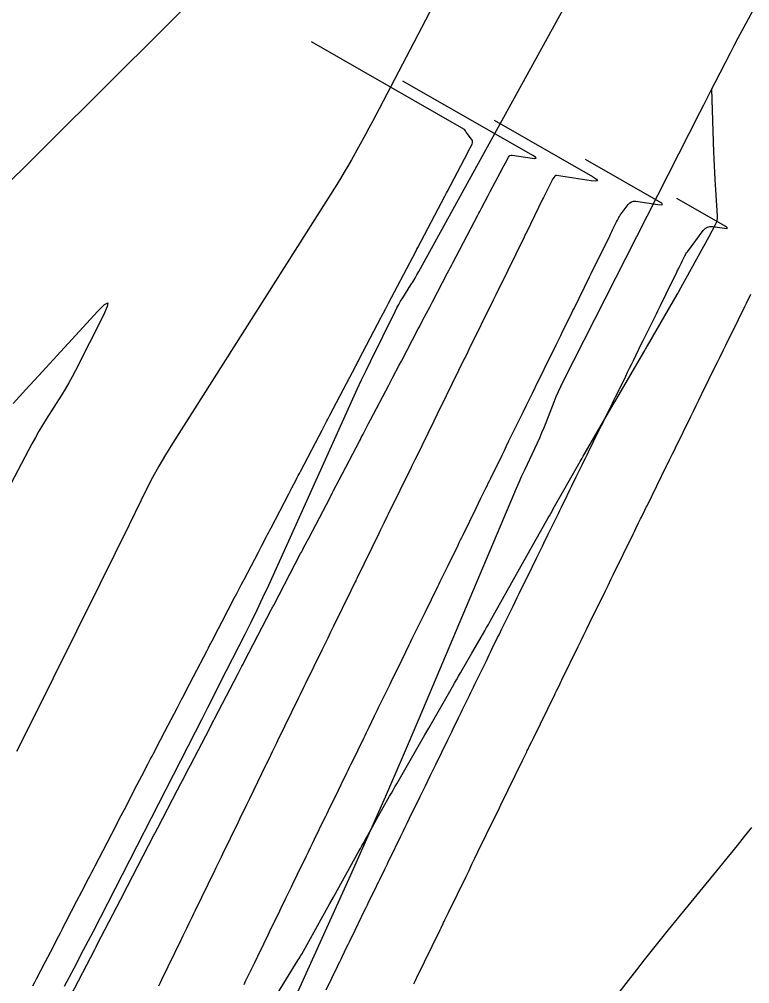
# Model space of a CAD drawing. Extents: x 1005228 to 1008882, y 1883389 to 1885754.
# Drawn here: x 1008487.3 to 1008544.7, y 1885172.3 to 1885248.1 of the extents above; entities that cross this region are included whole.
import ezdxf

# ---------------------------------------------------------------- set-up
doc = ezdxf.new("R2010")
doc.units = 0
for name, color, linetype in [('ATDIMS', 7, 'Continuous'), ('C-ANNO-NOTE', 7, 'Continuous'), ('S_BRIDGE', 7, 'Continuous'), ('TSOBSTACLE', 7, 'Continuous')]:
    doc.layers.add(name, color=color, linetype=linetype)

msp = doc.modelspace()

# ---------------------------------------------------------------- linework, layer by layer
at = {"layer": 'ATDIMS'}
for points in [[(1008488.418, 1885172.183), (1008488.555, 1885172.446), (1008488.691, 1885172.71), (1008489.374, 1885174.028), (1008489.784, 1885174.819), (1008490.423, 1885176.052), (1008490.576, 1885176.346), (1008490.728, 1885176.639), (1008490.88, 1885176.933), (1008491.032, 1885177.226), (1008491.871, 1885178.844), (1008492.26, 1885179.595), (1008492.779, 1885180.595), (1008492.909, 1885180.845), (1008493.039, 1885181.095), (1008493.168, 1885181.345), (1008493.298, 1885181.596), (1008494.243, 1885183.416), (1008494.612, 1885184.127), (1008495.104, 1885185.076), (1008495.227, 1885185.314), (1008495.351, 1885185.551), (1008495.474, 1885185.788), (1008495.597, 1885186.025), (1008496.616, 1885187.986), (1008496.966, 1885188.659), (1008497.442, 1885189.576), (1008497.554, 1885189.791), (1008497.665, 1885190.005), (1008497.777, 1885190.22), (1008497.888, 1885190.434), (1008498.446, 1885191.506), (1008498.781, 1885192.149), (1008499.772, 1885194.054), (1008499.877, 1885194.256), (1008499.983, 1885194.458), (1008500.088, 1885194.66), (1008500.193, 1885194.862), (1008500.72, 1885195.873), (1008501.035, 1885196.48), (1008502.103, 1885198.53), (1008502.202, 1885198.72), (1008502.301, 1885198.91), (1008502.4, 1885199.1), (1008502.499, 1885199.29), (1008502.994, 1885200.239), (1008503.291, 1885200.809), (1008504.239, 1885202.629), (1008504.43, 1885202.995), (1008504.621, 1885203.362), (1008504.812, 1885203.729), (1008505.004, 1885204.095), (1008506.132, 1885206.256), (1008506.402, 1885206.775), (1008506.763, 1885207.466), (1008506.854, 1885207.639), (1008506.944, 1885207.812), (1008507.034, 1885207.985), (1008507.125, 1885208.158), (1008508.516, 1885210.82), (1008508.767, 1885211.3), (1008509.102, 1885211.941), (1008509.185, 1885212.101), (1008509.269, 1885212.261), (1008509.353, 1885212.421), (1008509.437, 1885212.582), (1008510.902, 1885215.384), (1008511.133, 1885215.826), (1008511.441, 1885216.415), (1008511.518, 1885216.563), (1008511.595, 1885216.71), (1008511.672, 1885216.857), (1008511.749, 1885217.004), (1008513.311, 1885219.988), (1008513.515, 1885220.378), (1008513.787, 1885220.898), (1008513.855, 1885221.028), (1008513.923, 1885221.158), (1008513.991, 1885221.288), (1008514.059, 1885221.418), (1008515.781, 1885224.701), (1008516.149, 1885225.403), (1008516.254, 1885225.604), (1008516.359, 1885225.804), (1008518.264, 1885229.434), (1008518.515, 1885229.913), (1008518.587, 1885230.049), (1008518.659, 1885230.186), (1008520.779, 1885234.224), (1008520.921, 1885234.494), (1008520.956, 1885234.562), (1008522.578, 1885237.648), (1008522.589, 1885237.669), (1008522.919, 1885238.296), (1008522.959, 1885238.401), (1008522.967, 1885238.504), (1008522.943, 1885238.604), (1008522.887, 1885238.701), (1008522.466, 1885239.261), (1008522.403, 1885239.344), (1008522.341, 1885239.428), (1008522.324, 1885239.447), (1008522.306, 1885239.465), (1008522.286, 1885239.481), (1008522.265, 1885239.495), (1008510.298, 1885246.348)], [(1008506.916, 1885170.422), (1008509.268, 1885174.21), (1008509.337, 1885174.323), (1008509.405, 1885174.437), (1008509.471, 1885174.551), (1008509.537, 1885174.667), (1008511.748, 1885178.643), (1008512.021, 1885179.134), (1008514.036, 1885182.756), (1008514.153, 1885182.967), (1008514.271, 1885183.178), (1008514.389, 1885183.389), (1008514.506, 1885183.6), (1008515.095, 1885184.654), (1008515.448, 1885185.287), (1008516.442, 1885187.067), (1008516.58, 1885187.312), (1008516.718, 1885187.557), (1008516.857, 1885187.802), (1008516.997, 1885188.046), (1008518.904, 1885191.356), (1008519.213, 1885191.891), (1008519.521, 1885192.426), (1008521.393, 1885195.676), (1008521.551, 1885195.95), (1008521.709, 1885196.225), (1008521.866, 1885196.499), (1008522.024, 1885196.773), (1008522.911, 1885198.317), (1008523.342, 1885199.067), (1008523.916, 1885200.067), (1008524.06, 1885200.317), (1008524.202, 1885200.568), (1008524.344, 1885200.819), (1008524.486, 1885201.07), (1008526.653, 1885204.928), (1008528.906, 1885208.937), (1008529.005, 1885209.113), (1008529.103, 1885209.289), (1008529.203, 1885209.465), (1008529.302, 1885209.64), (1008531.407, 1885213.37), (1008531.484, 1885213.507), (1008531.562, 1885213.644), (1008531.641, 1885213.78), (1008531.72, 1885213.916), (1008534.013, 1885217.853), (1008534.21, 1885218.19), (1008536.488, 1885222.099), (1008536.542, 1885222.192), (1008536.596, 1885222.285), (1008536.65, 1885222.379), (1008536.705, 1885222.472), (1008538.746, 1885225.993), (1008539.037, 1885226.494), (1008539.078, 1885226.566), (1008539.119, 1885226.638), (1008539.159, 1885226.71), (1008539.2, 1885226.783), (1008541.55, 1885231.057), (1008542.06, 1885231.985), (1008542.136, 1885232.148), (1008542.186, 1885232.317), (1008542.212, 1885232.492), (1008542.212, 1885232.671), (1008542.023, 1885235.533), (1008541.989, 1885236.071), (1008541.96, 1885236.61), (1008541.936, 1885237.148), (1008541.916, 1885237.687), (1008541.753, 1885242.62)], [(1008518.342, 1885172.321), (1008518.467, 1885172.58), (1008518.53, 1885172.709), (1008518.592, 1885172.838), (1008520.378, 1885176.515), (1008520.481, 1885176.726), (1008520.652, 1885177.078), (1008520.686, 1885177.148), (1008520.721, 1885177.219), (1008520.755, 1885177.289), (1008520.789, 1885177.359), (1008520.965, 1885177.721), (1008521.07, 1885177.937), (1008522.446, 1885180.763), (1008522.681, 1885181.245), (1008522.915, 1885181.726), (1008523.15, 1885182.208), (1008523.384, 1885182.689), (1008524.711, 1885185.415), (1008524.831, 1885185.661), (1008525.07, 1885186.152), (1008525.19, 1885186.398), (1008526.878, 1885189.865), (1008527.006, 1885190.128), (1008527.22, 1885190.567), (1008527.263, 1885190.655), (1008527.305, 1885190.742), (1008527.348, 1885190.83), (1008527.391, 1885190.918), (1008527.611, 1885191.369), (1008527.743, 1885191.638), (1008529.412, 1885195.057), (1008529.459, 1885195.153), (1008529.505, 1885195.248), (1008529.552, 1885195.343), (1008529.599, 1885195.439), (1008529.832, 1885195.916), (1008529.925, 1885196.107), (1008529.972, 1885196.203), (1008531.26, 1885198.837), (1008531.484, 1885199.295), (1008531.708, 1885199.753), (1008531.932, 1885200.211), (1008532.156, 1885200.669), (1008533.396, 1885203.207), (1008533.499, 1885203.417), (1008533.602, 1885203.627), (1008533.859, 1885204.152), (1008534.013, 1885204.468), (1008535.571, 1885207.653), (1008535.679, 1885207.875), (1008535.788, 1885208.097), (1008536.005, 1885208.54), (1008536.059, 1885208.651), (1008536.113, 1885208.762), (1008536.168, 1885208.873), (1008536.222, 1885208.984), (1008536.502, 1885209.554), (1008536.613, 1885209.78), (1008536.669, 1885209.893), (1008538.206, 1885213.026), (1008538.264, 1885213.145), (1008538.323, 1885213.264), (1008538.381, 1885213.383), (1008538.439, 1885213.502), (1008538.673, 1885213.978), (1008538.79, 1885214.216), (1008538.907, 1885214.454), (1008540.106, 1885216.896), (1008540.319, 1885217.331), (1008540.533, 1885217.765), (1008540.746, 1885218.2), (1008540.959, 1885218.634), (1008542.113, 1885220.985), (1008542.239, 1885221.241), (1008542.365, 1885221.498), (1008542.68, 1885222.139), (1008542.806, 1885222.395), (1008542.869, 1885222.523), (1008543.853, 1885224.527), (1008543.945, 1885224.716), (1008544.038, 1885224.905), (1008544.279, 1885225.395), (1008544.317, 1885225.472), (1008544.355, 1885225.549), (1008544.488, 1885225.819), (1008544.833, 1885226.521)]]:
    msp.add_lwpolyline(points, dxfattribs=at)
at = {"layer": 'C-ANNO-NOTE'}
for points in [[(1008425.289, 1885161.721), (1008445.961, 1885187.734), (1008446.81, 1885188.788), (1008447.672, 1885189.831), (1008448.547, 1885190.862), (1008449.435, 1885191.883), (1008453.014, 1885195.945), (1008453.904, 1885196.965), (1008454.783, 1885197.993), (1008455.652, 1885199.03), (1008456.512, 1885200.076), (1008472.358, 1885219.556), (1008473.011, 1885220.362), (1008473.661, 1885221.169), (1008474.309, 1885221.978), (1008474.954, 1885222.789), (1008477.53, 1885226.038), (1008478.185, 1885226.84), (1008478.864, 1885227.622), (1008479.565, 1885228.383), (1008480.289, 1885229.124), (1008503.413, 1885252.104)], [(1008490.901, 1885172.155), (1008491.656, 1885173.568), (1008492.401, 1885174.987), (1008493.136, 1885176.411), (1008501.189, 1885192.142), (1008501.678, 1885193.097), (1008502.166, 1885194.053), (1008502.653, 1885195.01), (1008503.139, 1885195.967), (1008505.083, 1885199.795), (1008505.563, 1885200.755), (1008506.032, 1885201.72), (1008506.491, 1885202.69), (1008506.938, 1885203.665), (1008513.549, 1885218.292), (1008513.892, 1885219.042), (1008514.241, 1885219.788), (1008514.596, 1885220.532), (1008514.957, 1885221.273), (1008516.873, 1885225.163), (1008517.011, 1885225.434), (1008517.156, 1885225.701), (1008517.309, 1885225.965), (1008517.468, 1885226.224), (1008518.122, 1885227.252), (1008518.283, 1885227.51), (1008518.44, 1885227.771), (1008518.593, 1885228.034), (1008518.742, 1885228.3), (1008531.514, 1885251.54)], [(1008520.773, 1885250.988), (1008515.616, 1885241.082), (1008515.352, 1885240.579), (1008515.085, 1885240.076), (1008514.815, 1885239.576), (1008514.542, 1885239.077), (1008513.447, 1885237.083), (1008513.169, 1885236.587), (1008512.883, 1885236.095), (1008512.59, 1885235.608), (1008512.289, 1885235.126), (1008499.37, 1885214.785), (1008498.828, 1885213.906), (1008498.31, 1885213.013), (1008497.817, 1885212.106), (1008497.348, 1885211.186), (1008495.522, 1885207.478), (1008495.065, 1885206.551), (1008494.607, 1885205.624), (1008494.148, 1885204.698), (1008493.688, 1885203.773), (1008488.135, 1885192.599), (1008487.131, 1885190.592)], [(1008486.866, 1885217.926), (1008487.855, 1885219.023), (1008488.851, 1885220.114), (1008493.502, 1885225.172), (1008494.036, 1885225.703), (1008494.288, 1885225.828), (1008494.26, 1885225.548), (1008493.95, 1885224.862), (1008491.753, 1885220.521), (1008491.495, 1885220.027), (1008491.226, 1885219.54), (1008490.945, 1885219.059), (1008490.652, 1885218.584), (1008489.459, 1885216.7), (1008489.165, 1885216.226), (1008488.881, 1885215.747), (1008488.606, 1885215.262), (1008488.34, 1885214.772), (1008485.032, 1885208.526)]]:
    msp.add_lwpolyline(points, dxfattribs=at)
at = {"layer": 'S_BRIDGE'}
for points in [[(1008498.486, 1885147.962), (1008513.39, 1885180.881), (1008514.766, 1885183.946), (1008516.122, 1885187.019), (1008517.458, 1885190.1), (1008518.775, 1885193.19), (1008526.201, 1885210.771), (1008526.411, 1885211.263), (1008526.626, 1885211.752), (1008526.844, 1885212.24), (1008527.068, 1885212.725), (1008528.053, 1885214.843), (1008528.233, 1885215.239), (1008528.407, 1885215.638), (1008528.575, 1885216.04), (1008528.736, 1885216.445), (1008529.369, 1885218.068), (1008529.532, 1885218.472), (1008529.705, 1885218.871), (1008529.887, 1885219.266), (1008530.08, 1885219.656), (1008540.822, 1885240.797), (1008541.121, 1885241.384), (1008541.42, 1885241.97), (1008541.72, 1885242.556), (1008542.021, 1885243.141), (1008543.225, 1885245.483), (1008543.528, 1885246.067), (1008543.833, 1885246.651), (1008544.141, 1885247.233), (1008544.451, 1885247.813), (1008554.868, 1885267.19)], [(1008544.865, 1885184.625), (1008544.309, 1885183.906), (1008543.746, 1885183.192), (1008543.179, 1885182.483), (1008542.605, 1885181.778), (1008538.334, 1885176.566), (1008537.701, 1885175.789), (1008537.073, 1885175.008), (1008536.451, 1885174.223), (1008535.834, 1885173.433), (1008532.311, 1885168.899)]]:
    msp.add_lwpolyline(points, dxfattribs=at)
at = {"layer": 'TSOBSTACLE'}
for points in [[(1008491.053, 1885170.75), (1008493.266, 1885175.02), (1008493.375, 1885175.23), (1008493.467, 1885175.407), (1008495.627, 1885179.573), (1008495.699, 1885179.712), (1008495.844, 1885179.99), (1008497.925, 1885184.002), (1008497.975, 1885184.097), (1008498.024, 1885184.192), (1008498.222, 1885184.573), (1008499.783, 1885187.577), (1008500.036, 1885188.063), (1008500.289, 1885188.55), (1008500.542, 1885189.037), (1008500.795, 1885189.523), (1008502.278, 1885192.372), (1008502.533, 1885192.862), (1008502.606, 1885193.002), (1008502.678, 1885193.142), (1008504.538, 1885196.713), (1008504.838, 1885197.289), (1008504.923, 1885197.453), (1008505.009, 1885197.617), (1008506.799, 1885201.053), (1008507.144, 1885201.715), (1008507.193, 1885201.809), (1008507.243, 1885201.904), (1008507.292, 1885201.998), (1008507.341, 1885202.093), (1008507.758, 1885202.892), (1008509.449, 1885206.129), (1008509.507, 1885206.241), (1008509.565, 1885206.353), (1008509.623, 1885206.464), (1008509.682, 1885206.576), (1008510.089, 1885207.356), (1008511.76, 1885210.552), (1008511.824, 1885210.676), (1008511.889, 1885210.801), (1008511.954, 1885210.925), (1008512.019, 1885211.049), (1008512.474, 1885211.919), (1008514.07, 1885214.971), (1008514.143, 1885215.109), (1008514.215, 1885215.248), (1008514.288, 1885215.387), (1008514.36, 1885215.525), (1008514.795, 1885216.356), (1008514.94, 1885216.633), (1008516.377, 1885219.38), (1008516.459, 1885219.538), (1008516.542, 1885219.695), (1008516.624, 1885219.852), (1008516.707, 1885220.009), (1008517.201, 1885220.953), (1008517.366, 1885221.267), (1008518.687, 1885223.785), (1008518.78, 1885223.962), (1008518.873, 1885224.14), (1008518.966, 1885224.317), (1008519.059, 1885224.494), (1008519.617, 1885225.558), (1008519.803, 1885225.913), (1008520.996, 1885228.186), (1008521.1, 1885228.385), (1008521.205, 1885228.584), (1008521.309, 1885228.783), (1008521.414, 1885228.982), (1008521.937, 1885229.977), (1008522.25, 1885230.575), (1008523.375, 1885232.717), (1008523.456, 1885232.872), (1008523.538, 1885233.028), (1008523.62, 1885233.183), (1008523.701, 1885233.339), (1008524.192, 1885234.271), (1008524.355, 1885234.582), (1008525.131, 1885236.059), (1008525.2, 1885236.191), (1008525.269, 1885236.323), (1008525.547, 1885236.851), (1008525.774, 1885237.283), (1008525.831, 1885237.363), (1008525.901, 1885237.416), (1008525.985, 1885237.441), (1008526.083, 1885237.439), (1008527.636, 1885237.202), (1008527.861, 1885237.182), (1008527.948, 1885237.209), (1008527.897, 1885237.285), (1008527.708, 1885237.408), (1008517.477, 1885243.268)], [(1008524.656, 1885240.187), (1008532.394, 1885235.755), (1008532.695, 1885235.558), (1008532.777, 1885235.437), (1008532.638, 1885235.393), (1008532.279, 1885235.426), (1008529.553, 1885235.841), (1008529.511, 1885235.843), (1008529.474, 1885235.833), (1008529.442, 1885235.814), (1008529.413, 1885235.784), (1008529.27, 1885235.593), (1008529.263, 1885235.583), (1008529.257, 1885235.573), (1008529.25, 1885235.562), (1008529.245, 1885235.551), (1008529.202, 1885235.464), (1008528.765, 1885234.578), (1008528.691, 1885234.427), (1008528.617, 1885234.275), (1008528.542, 1885234.124), (1008528.468, 1885233.973), (1008527.192, 1885231.376), (1008527.131, 1885231.252), (1008527.009, 1885231.003), (1008525.067, 1885227.049), (1008524.971, 1885226.852), (1008524.777, 1885226.459), (1008524.628, 1885226.155), (1008524.579, 1885226.055), (1008522.667, 1885222.161), (1008522.584, 1885221.993), (1008522.392, 1885221.6), (1008522.336, 1885221.487), (1008520.887, 1885218.534), (1008520.643, 1885218.037), (1008520.399, 1885217.54), (1008520.156, 1885217.043), (1008519.912, 1885216.546), (1008518.518, 1885213.695), (1008518.42, 1885213.495), (1008518.192, 1885213.029), (1008518.127, 1885212.896), (1008516.34, 1885209.241), (1008516.233, 1885209.024), (1008515.986, 1885208.517), (1008515.733, 1885208), (1008515.624, 1885207.778), (1008513.857, 1885204.165), (1008513.818, 1885204.085), (1008513.779, 1885204.006), (1008513.74, 1885203.926), (1008513.702, 1885203.846), (1008513.507, 1885203.447), (1008513.39, 1885203.207), (1008512.039, 1885200.442), (1008511.807, 1885199.967), (1008511.576, 1885199.493), (1008511.344, 1885199.019), (1008511.113, 1885198.544), (1008509.814, 1885195.876), (1008509.683, 1885195.607), (1008509.42, 1885195.068), (1008509.289, 1885194.799), (1008507.643, 1885191.419), (1008507.55, 1885191.228), (1008507.457, 1885191.037), (1008507.224, 1885190.559), (1008507.085, 1885190.272), (1008506.845, 1885189.78), (1008506.75, 1885189.585), (1008506.702, 1885189.487), (1008505.425, 1885186.863), (1008505.202, 1885186.406), (1008504.979, 1885185.949), (1008504.757, 1885185.491), (1008504.535, 1885185.034), (1008503.305, 1885182.504), (1008503.201, 1885182.29), (1008503.097, 1885182.075), (1008502.889, 1885181.647), (1008502.837, 1885181.539), (1008502.785, 1885181.432), (1008502.733, 1885181.325), (1008502.681, 1885181.218), (1008501.141, 1885178.045), (1008501.032, 1885177.819), (1008500.922, 1885177.592), (1008500.648, 1885177.027), (1008500.484, 1885176.688), (1008500.201, 1885176.106), (1008500.089, 1885175.875), (1008500.034, 1885175.76), (1008498.52, 1885172.639), (1008498.402, 1885172.396), (1008498.285, 1885172.153)], [(1008505.005, 1885172.28), (1008505.125, 1885172.527), (1008505.608, 1885173.525), (1008505.843, 1885174.009), (1008506.077, 1885174.492), (1008506.546, 1885175.459), (1008506.664, 1885175.701), (1008506.781, 1885175.943), (1008506.898, 1885176.185), (1008507.015, 1885176.427), (1008507.804, 1885178.052), (1008507.918, 1885178.288), (1008508.033, 1885178.524), (1008508.148, 1885178.76), (1008508.262, 1885178.996), (1008508.721, 1885179.94), (1008508.835, 1885180.176), (1008508.95, 1885180.412), (1008509.064, 1885180.648), (1008509.179, 1885180.883), (1008509.907, 1885182.382), (1008510.067, 1885182.71), (1008510.227, 1885183.039), (1008510.386, 1885183.367), (1008510.546, 1885183.695), (1008511.309, 1885185.262), (1008511.42, 1885185.491), (1008511.532, 1885185.719), (1008511.643, 1885185.948), (1008511.755, 1885186.177), (1008512.205, 1885187.103), (1008512.423, 1885187.551), (1008512.642, 1885188), (1008513.079, 1885188.897), (1008513.188, 1885189.121), (1008513.297, 1885189.345), (1008513.406, 1885189.569), (1008513.515, 1885189.794), (1008514.408, 1885191.627), (1008514.515, 1885191.845), (1008514.621, 1885192.064), (1008514.727, 1885192.282), (1008514.834, 1885192.501), (1008515.259, 1885193.374), (1008515.366, 1885193.593), (1008515.472, 1885193.811), (1008515.578, 1885194.03), (1008515.685, 1885194.248), (1008516.482, 1885195.885), (1008516.65, 1885196.231), (1008516.819, 1885196.576), (1008516.988, 1885196.922), (1008517.156, 1885197.267), (1008517.991, 1885198.976), (1008518.094, 1885199.187), (1008518.197, 1885199.398), (1008518.3, 1885199.609), (1008518.403, 1885199.82), (1008518.815, 1885200.664), (1008518.918, 1885200.875), (1008519.021, 1885201.086), (1008519.125, 1885201.297), (1008519.228, 1885201.508), (1008520.223, 1885203.544), (1008520.324, 1885203.749), (1008520.424, 1885203.954), (1008520.524, 1885204.16), (1008520.625, 1885204.365), (1008521.03, 1885205.194), (1008521.226, 1885205.596), (1008521.423, 1885205.997), (1008521.816, 1885206.801), (1008521.914, 1885207.002), (1008522.012, 1885207.203), (1008522.11, 1885207.404), (1008522.209, 1885207.605), (1008523.241, 1885209.715), (1008523.431, 1885210.105), (1008523.622, 1885210.495), (1008524.004, 1885211.276), (1008524.099, 1885211.471), (1008524.195, 1885211.666), (1008524.29, 1885211.861), (1008524.386, 1885212.056), (1008525.276, 1885213.877), (1008525.457, 1885214.246), (1008525.637, 1885214.614), (1008525.818, 1885214.983), (1008525.999, 1885215.351), (1008526.93, 1885217.248), (1008527.022, 1885217.435), (1008527.113, 1885217.622), (1008527.205, 1885217.809), (1008527.297, 1885217.997), (1008527.665, 1885218.746), (1008527.757, 1885218.933), (1008527.849, 1885219.12), (1008527.941, 1885219.308), (1008528.033, 1885219.495), (1008529.171, 1885221.813), (1008529.26, 1885221.994), (1008529.349, 1885222.175), (1008529.438, 1885222.357), (1008529.527, 1885222.538), (1008529.887, 1885223.271), (1008530.061, 1885223.626), (1008530.236, 1885223.982), (1008530.585, 1885224.692), (1008530.672, 1885224.87), (1008530.759, 1885225.048), (1008530.846, 1885225.225), (1008530.934, 1885225.403), (1008532.154, 1885227.887), (1008532.274, 1885228.133), (1008532.395, 1885228.378), (1008532.636, 1885228.869), (1008532.756, 1885229.114), (1008532.877, 1885229.36), (1008533.738, 1885231.113), (1008533.794, 1885231.227), (1008533.85, 1885231.341), (1008533.906, 1885231.455), (1008533.962, 1885231.568), (1008534.274, 1885232.202), (1008534.346, 1885232.347), (1008534.441, 1885232.541), (1008534.466, 1885232.589), (1008534.493, 1885232.635), (1008534.522, 1885232.681), (1008534.553, 1885232.725), (1008535.185, 1885233.569), (1008535.31, 1885233.701), (1008535.455, 1885233.787), (1008535.618, 1885233.827), (1008535.8, 1885233.821), (1008537.512, 1885233.561), (1008537.78, 1885233.536), (1008537.883, 1885233.569), (1008537.822, 1885233.658), (1008537.598, 1885233.805), (1008531.835, 1885237.106)], [(1008511.452, 1885171.844), (1008512.342, 1885173.68), (1008512.436, 1885173.874), (1008512.53, 1885174.068), (1008512.624, 1885174.261), (1008512.718, 1885174.455), (1008513.093, 1885175.229), (1008513.187, 1885175.423), (1008513.281, 1885175.617), (1008513.375, 1885175.81), (1008513.469, 1885176.004), (1008514.505, 1885178.135), (1008514.601, 1885178.334), (1008514.698, 1885178.534), (1008514.795, 1885178.733), (1008514.892, 1885178.932), (1008515.28, 1885179.73), (1008515.377, 1885179.929), (1008515.474, 1885180.129), (1008515.571, 1885180.328), (1008515.668, 1885180.527), (1008516.068, 1885181.349), (1008516.167, 1885181.553), (1008516.266, 1885181.756), (1008516.365, 1885181.96), (1008516.464, 1885182.163), (1008517.326, 1885183.933), (1008517.497, 1885184.286), (1008517.669, 1885184.639), (1008517.841, 1885184.992), (1008518.013, 1885185.345), (1008518.838, 1885187.04), (1008518.941, 1885187.251), (1008519.044, 1885187.462), (1008519.146, 1885187.673), (1008519.249, 1885187.884), (1008519.66, 1885188.727), (1008519.865, 1885189.149), (1008520.071, 1885189.571), (1008521.007, 1885191.492), (1008521.112, 1885191.709), (1008521.218, 1885191.926), (1008521.323, 1885192.142), (1008521.429, 1885192.359), (1008521.851, 1885193.226), (1008521.956, 1885193.443), (1008522.062, 1885193.659), (1008522.168, 1885193.876), (1008522.274, 1885194.092), (1008522.71, 1885194.986), (1008522.818, 1885195.207), (1008522.926, 1885195.428), (1008523.034, 1885195.649), (1008523.142, 1885195.871), (1008524.042, 1885197.713), (1008524.153, 1885197.94), (1008524.263, 1885198.167), (1008524.374, 1885198.394), (1008524.485, 1885198.621), (1008524.929, 1885199.529), (1008525.04, 1885199.756), (1008525.151, 1885199.983), (1008525.262, 1885200.21), (1008525.373, 1885200.437), (1008526.145, 1885202.015), (1008526.306, 1885202.345), (1008526.467, 1885202.674), (1008526.628, 1885203.004), (1008526.789, 1885203.333), (1008527.527, 1885204.842), (1008527.641, 1885205.076), (1008527.756, 1885205.31), (1008527.87, 1885205.544), (1008527.984, 1885205.778), (1008528.442, 1885206.713), (1008528.556, 1885206.947), (1008528.671, 1885207.181), (1008528.785, 1885207.415), (1008528.9, 1885207.649), (1008529.703, 1885209.291), (1008529.82, 1885209.531), (1008529.937, 1885209.771), (1008530.054, 1885210.01), (1008530.172, 1885210.25), (1008530.641, 1885211.209), (1008530.758, 1885211.449), (1008530.875, 1885211.688), (1008530.993, 1885211.928), (1008531.11, 1885212.167), (1008531.595, 1885213.156), (1008531.715, 1885213.4), (1008531.835, 1885213.645), (1008531.956, 1885213.889), (1008532.076, 1885214.134), (1008532.84, 1885215.691), (1008532.963, 1885215.942), (1008533.086, 1885216.192), (1008533.209, 1885216.443), (1008533.332, 1885216.693), (1008533.824, 1885217.695), (1008533.947, 1885217.945), (1008534.07, 1885218.196), (1008534.193, 1885218.446), (1008534.315, 1885218.697), (1008534.996, 1885220.084), (1008535.147, 1885220.39), (1008535.297, 1885220.696), (1008535.447, 1885221.002), (1008535.597, 1885221.308), (1008536.247, 1885222.631), (1008536.373, 1885222.888), (1008536.499, 1885223.145), (1008536.625, 1885223.401), (1008536.751, 1885223.658), (1008537.298, 1885224.771), (1008537.403, 1885224.985), (1008537.508, 1885225.2), (1008537.614, 1885225.414), (1008537.719, 1885225.629), (1008538.168, 1885226.542), (1008538.259, 1885226.729), (1008538.351, 1885226.915), (1008538.442, 1885227.102), (1008538.534, 1885227.288), (1008539.008, 1885228.254), (1008539.046, 1885228.33), (1008539.083, 1885228.406), (1008539.121, 1885228.483), (1008539.158, 1885228.559), (1008539.346, 1885228.939), (1008539.458, 1885229.168), (1008539.637, 1885229.531), (1008539.681, 1885229.616), (1008539.729, 1885229.698), (1008539.781, 1885229.778), (1008539.836, 1885229.856), (1008541.09, 1885231.533), (1008541.24, 1885231.691), (1008541.413, 1885231.794), (1008541.609, 1885231.842), (1008541.827, 1885231.835), (1008542.745, 1885231.695), (1008542.921, 1885231.679), (1008542.989, 1885231.7), (1008542.949, 1885231.759), (1008542.801, 1885231.856), (1008539.014, 1885234.025)]]:
    msp.add_lwpolyline(points, dxfattribs=at)

doc.saveas('drawing.dxf')
